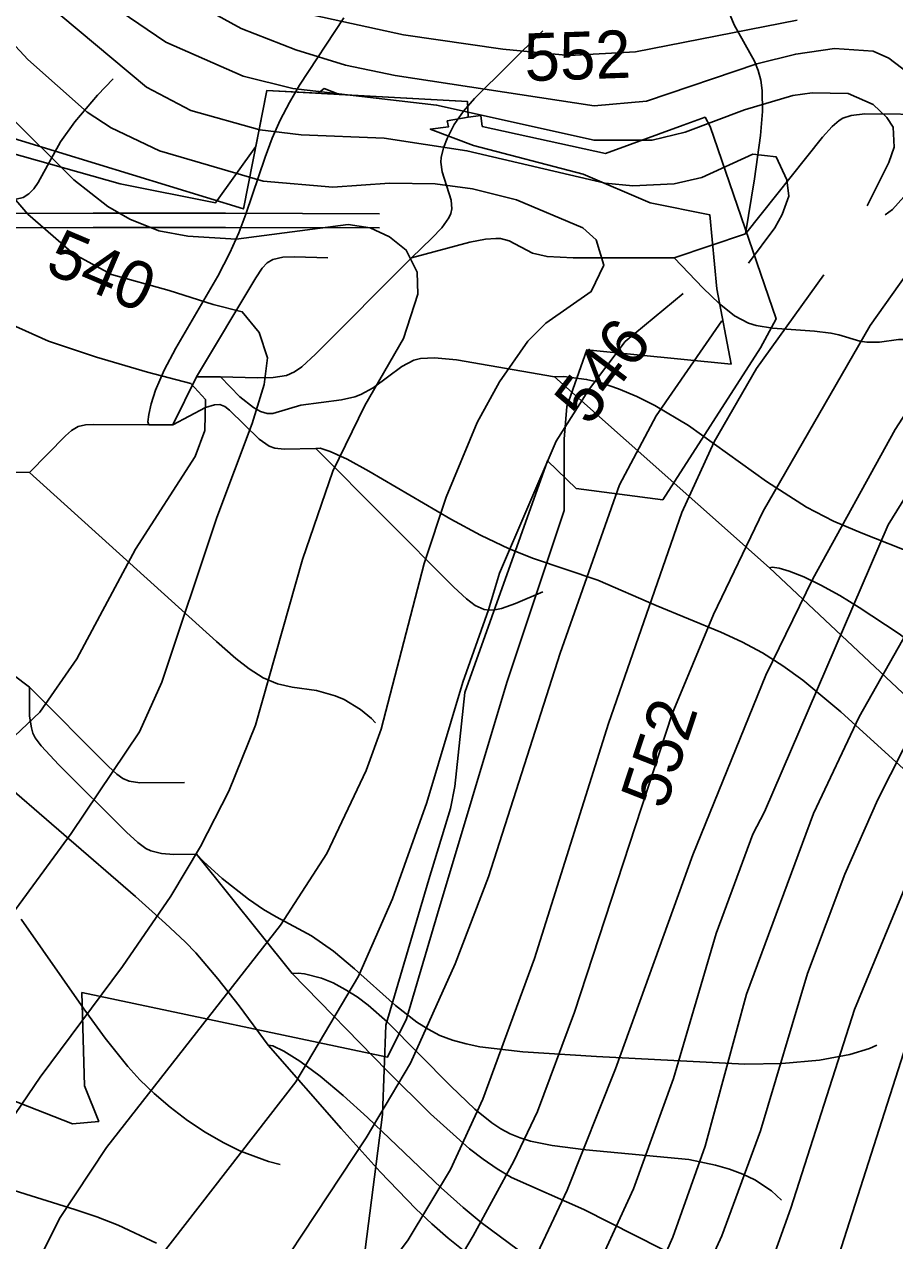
# Model space of a CAD drawing. Extents: x -709584 to -702006, y -1161789 to -1157496.
# Drawn here: x -709188.1 to -709005.8, y -1160488 to -1160233.1 of the extents above; entities that cross this region are included whole.
import ezdxf

# ---------------------------------------------------------------- set-up
doc = ezdxf.new("R2010")
doc.units = 0
for name, color, linetype in [('103_hranice KÚ', 7, 'Continuous'), ('120_vrstevnice hlavní', 7, 'Continuous'), ('121_vrstevnice hlavní_popis', 7, 'Continuous'), ('122_vrstevnice základní', 7, 'Continuous'), ('408_BPEJ_linie', 7, 'Continuous'), ('411_akumulovaný odtok', 7, 'Continuous'), ('735_OP sítí TI', 7, 'Continuous')]:
    doc.layers.add(name, color=color, linetype=linetype)

msp = doc.modelspace()

# ---------------------------------------------------------------- linework, layer by layer
at = {"layer": '103_hranice KÚ'}
msp.add_lwpolyline([(-709204.24, -1160252.78), (-709142.18, -1160271.79), (-709137.26, -1160246.96), (-709095.28, -1160249.24), (-709095.09, -1160252.55), (-709092.47, -1160252.23), (-709092.16, -1160254.48), (-709066.37, -1160260.15), (-709050.04, -1160254.23), (-709045.49, -1160252.59), (-709044.45, -1160254.51), (-709030.58, -1160294.82), (-709033.89, -1160300.9), (-709054.36, -1160332.76), (-709072.48, -1160330.36), (-709078.51, -1160324.58), (-709095.82, -1160373.13), (-709097.87, -1160392.79), (-709098.79, -1160397.42), (-709103.36, -1160412.33), (-709112.32, -1160442.8), (-709113.02, -1160461.54), (-709124.59, -1160551.31)], dxfattribs=at)
at = {"layer": '120_vrstevnice hlavní'}
for points in [[(-709215.56, -1160061.13), (-709214.7, -1160079.93), (-709208.62, -1160125.06), (-709206.02, -1160136.34), (-709200.23, -1160156.59), (-709191.84, -1160176.84), (-709178.68, -1160200.42), (-709173.47, -1160208.09), (-709162.33, -1160220.38), (-709154.09, -1160227.61), (-709142.66, -1160233.98), (-709131.23, -1160238.46), (-709120.82, -1160241.65), (-709110.41, -1160243.82), (-709068.75, -1160250.18), (-709057.76, -1160249.17), (-709034.61, -1160241.36), (-709026.51, -1160239.33), (-709018.41, -1160238.17), (-709010.31, -1160238.75)], [(-709010.31, -1160238.75), (-709006.98, -1160240.2), (-709000.48, -1160245.12), (-708998.31, -1160248.3), (-708996.72, -1160252.06), (-708996.57, -1160255.82), (-708997.3, -1160259.58), (-709000.91, -1160265.95), (-709006.26, -1160271.88), (-709007.77, -1160273.01)], [(-709200.03, -1160258.15), (-709187.37, -1160272.88), (-709177.8, -1160281.17), (-709169.79, -1160285.55), (-709157.7, -1160288.89), (-709148.5, -1160291.82), (-709142.42, -1160293.34), (-709138.88, -1160297.65), (-709137.11, -1160302.97), (-709137.87, -1160308.54), (-709140.38, -1160316.78), (-709147.76, -1160336.46), (-709159.3, -1160370.96), (-709163.93, -1160381.37), (-709178.25, -1160402.64), (-709202.98, -1160436.34)], [(-708933.8, -1160259), (-708939.15, -1160275.49), (-708946.81, -1160291.98), (-708959.83, -1160313.97), (-708978.49, -1160342.03), (-708998.74, -1160374.72), (-709009.3, -1160395.55), (-709016.24, -1160411.17), (-709024.05, -1160432), (-709033.89, -1160464.98), (-709041.99, -1160486.96), (-709054.57, -1160514.45)], [(-709020.62, -1160285.61), (-709034.73, -1160305.19), (-709043.58, -1160320.62), (-709050.38, -1160335.38), (-709065.71, -1160379.64), (-709081.19, -1160428.82), (-709092.04, -1160458.32), (-709098.83, -1160473.08), (-709107.66, -1160487.83), (-709123.42, -1160509.09)]]:
    msp.add_lwpolyline(points, dxfattribs=at)
at = {"layer": '122_vrstevnice základní'}
for points in [[(-709225.4, -1160075.02), (-709222.36, -1160107.13), (-709219.61, -1160125.35), (-709216, -1160141.55), (-709213.54, -1160149.65), (-709200.81, -1160180.03), (-709189.82, -1160202.3), (-709182.44, -1160215.61), (-709179.11, -1160219.8), (-709167.98, -1160230.36), (-709158.43, -1160236.87), (-709142.23, -1160243.96), (-709131.81, -1160246.56), (-709101.73, -1160250.03), (-709068.75, -1160257.41), (-709056.6, -1160257.41), (-709049.66, -1160255.68)], [(-709036.36, -1160283.17), (-709030.89, -1160275.74), (-709029.36, -1160272.94), (-709027.96, -1160269.13), (-709028.39, -1160265.66), (-709030.56, -1160260.88), (-709035.48, -1160260.3), (-709046.18, -1160265.22), (-709051.97, -1160266.53), (-709060.65, -1160266.96), (-709066.44, -1160266.38), (-709095.36, -1160259.58), (-709112.72, -1160256.98), (-709130.08, -1160256.26), (-709138.76, -1160255.24), (-709153.22, -1160251.19), (-709162.48, -1160246.27), (-709180.41, -1160231.23), (-709194.44, -1160215.03)], [(-709028.54, -1160216.04), (-709005.4, -1160216.48), (-708972.42, -1160218.21), (-708961.47, -1160220.23), (-708956.18, -1160222.43), (-708951.39, -1160226.34), (-708949.12, -1160229.28), (-708946.6, -1160234.66), (-708944.58, -1160240.78), (-708944.21, -1160244.25), (-708944.79, -1160253.8), (-708946.09, -1160260.16), (-708949.85, -1160272.89), (-708954.05, -1160282.44), (-708963.59, -1160298.35), (-708979.36, -1160321.06), (-708996.86, -1160349.26), (-709013.21, -1160378.19), (-709022.75, -1160398.44), (-709036.78, -1160436.34), (-709045.46, -1160468.16), (-709052.26, -1160487.25), (-709062.09, -1160509.53)], [(-709202.83, -1160223.71), (-709187.36, -1160240.49), (-709174.92, -1160251.48), (-709169.85, -1160254.81), (-709159.73, -1160259.58), (-709138.03, -1160265.95), (-709123.43, -1160267.25), (-709111.56, -1160266.38), (-709102.02, -1160266.53), (-709094.21, -1160267.54), (-709084.95, -1160269.85), (-709071.06, -1160275.78), (-709068.32, -1160278.24), (-709066.72, -1160283.59), (-709069.33, -1160289.09), (-709078.87, -1160295.74), (-709082.64, -1160299.5), (-709088.57, -1160308.04), (-709093.19, -1160316.57), (-709099.7, -1160332.19), (-709104.33, -1160346.08), (-709113.3, -1160380.79), (-709116.48, -1160389.47), (-709124.73, -1160406.83), (-709134.42, -1160421.87), (-709170.87, -1160468.45), (-709180.7, -1160483.35), (-709190.68, -1160503.45)], [(-709026.22, -1160232.24), (-709060.07, -1160238.9), (-709073.96, -1160239.62), (-709087.84, -1160238.32), (-709108.67, -1160235.28), (-709127.19, -1160231.23)], [(-709070.05, -1160497.96), (-709060.5, -1160477.13), (-709052.12, -1160453.98), (-709043.15, -1160423.61), (-709035.48, -1160402.78), (-709033.02, -1160398.15), (-709007.13, -1160337.98), (-708993.53, -1160315.99), (-708980.52, -1160298.93), (-708971.4, -1160285.91), (-708964.75, -1160274.34), (-708961.13, -1160265.08), (-708957.81, -1160251.19), (-708957.08, -1160242.23), (-708957.81, -1160237.6), (-708961.57, -1160230.94)], [(-709094.06, -1160486.96), (-709085.53, -1160471.34), (-709080.61, -1160460.93), (-709072.8, -1160440.1), (-709052.4, -1160377.61), (-709043.73, -1160356.78), (-709033.31, -1160335.09), (-709010.89, -1160296.18), (-708996.72, -1160276.22), (-708987.17, -1160260.45), (-708985, -1160254.38), (-708984.13, -1160246.28), (-708985, -1160242.22), (-708987.03, -1160238.61), (-708989.63, -1160236), (-708994.98, -1160232.82)], [(-709034.18, -1160499.69), (-709027.53, -1160481.18), (-709014.22, -1160439.52), (-709003.66, -1160414.06), (-708993.82, -1160395.55), (-708979.94, -1160371.25), (-708953.03, -1160330.02), (-708935.39, -1160305), (-708924.1, -1160287.64), (-708916.58, -1160273.76), (-708912.53, -1160264.5), (-708907.33, -1160255.24), (-708897.34, -1160234.7)], [(-709205.15, -1160238.46), (-709177.67, -1160265.66), (-709170.58, -1160271.3), (-709165.95, -1160273.9), (-709159.88, -1160276.36), (-709153.8, -1160277.52), (-709143.68, -1160278.1), (-709120.24, -1160275.06), (-709115.61, -1160275.78), (-709111.56, -1160277.66), (-709108.09, -1160280.41), (-709105.78, -1160285.04), (-709105.63, -1160289.67), (-709108.67, -1160298.93), (-709116.77, -1160312.96), (-709123.42, -1160326.7), (-709129.79, -1160345.21), (-709139.62, -1160379.93), (-709145.27, -1160393.81), (-709151.2, -1160405.38), (-709157.42, -1160415.8), (-709167.54, -1160430.55), (-709184.75, -1160453.69), (-709197.92, -1160473.08)], [(-709049.66, -1160255.68), (-709037.22, -1160251.05), (-709027.09, -1160248.01), (-709023.04, -1160247.43), (-709015.52, -1160247.58), (-709010.31, -1160249.89), (-709007.42, -1160252.64), (-709006.12, -1160254.66), (-709005.87, -1160258.83), (-709006.99, -1160262.04), (-709011.53, -1160271.13)], [(-708967.64, -1160250.61), (-708969.67, -1160260.16), (-708975.16, -1160272.89), (-708981.09, -1160282.44), (-708995.27, -1160301.96), (-709005.68, -1160318.02), (-709022.9, -1160349.26), (-709032.73, -1160369.51), (-709048.06, -1160407.12), (-709064.27, -1160451.96), (-709074.39, -1160477.42), (-709083.36, -1160496.51)], [(-708886.35, -1160260.59), (-708909.64, -1160291.98), (-708919.33, -1160308.04), (-708925.98, -1160317.58), (-708949.71, -1160346.37), (-708958.67, -1160358.23), (-708969.09, -1160375.73), (-708987.03, -1160409.87), (-708994.98, -1160426.65), (-709002.79, -1160445.16), (-709018.56, -1160494.48)], [(-709050.1, -1160289.54), (-709062.2, -1160299.58), (-709069.91, -1160309.77), (-709076.7, -1160320.48), (-709088.57, -1160348.1), (-709090.88, -1160355.77), (-709096.23, -1160370.96), (-709103.75, -1160396.13), (-709110.98, -1160416.38), (-709118.07, -1160432.58), (-709131.23, -1160454.71), (-709160.16, -1160492.03)], [(-709042, -1160295.22), (-709055.73, -1160315.12), (-709063.4, -1160329.59), (-709075.84, -1160364.88), (-709090.88, -1160411.75), (-709097.82, -1160429.97), (-709107.22, -1160450.8), (-709116.48, -1160466.42), (-709145.7, -1160510.69)], [(-709198.03, -1160389.68), (-709184.82, -1160377.2), (-709177.05, -1160366.09), (-709164.79, -1160343.11), (-709152.29, -1160323.65), (-709150.26, -1160318.23), (-709150.14, -1160311.73), (-709153.22, -1160308.34), (-709162.25, -1160306), (-709172.99, -1160302.82), (-709183.04, -1160299.47), (-709191.23, -1160295.77)], [(-709115.61, -1160523.41), (-709094.06, -1160486.96)]]:
    msp.add_lwpolyline(points, dxfattribs=at)
at = {"layer": '408_BPEJ_linie'}
msp.add_lwpolyline([(-709220, -1160447), (-709178, -1160463.5), (-709172.5, -1160463), (-709175.5, -1160455.5), (-709176, -1160436), (-709112, -1160449.5), (-709108, -1160441.5), (-709101.5, -1160419.5), (-709087, -1160371), (-709075, -1160335), (-709075, -1160320), (-709074.46, -1160313.17), (-709070.26, -1160301.32), (-709040.04, -1160304.3), (-709043, -1160288.5), (-709044.5, -1160273), (-709057, -1160270.5), (-709071, -1160264.5), (-709094, -1160258.5), (-709103.04, -1160255.05), (-709099.23, -1160254.6), (-709099.49, -1160253.34), (-709095.09, -1160252.55), (-709095.28, -1160249.24), (-709122.07, -1160247.79), (-709125.27, -1160246.56), (-709126.53, -1160247.54), (-709137.26, -1160246.96), (-709139.59, -1160258.73), (-709148, -1160270.5), (-709168, -1160266.5), (-709200, -1160257.5)], dxfattribs=at)
at = {"layer": '411_akumulovaný odtok'}
for p, q in [((-709036.99, -1160277), (-709051.99, -1160282)), ((-709151.99, -1160307), (-709156.99, -1160317)), ((-709146.99, -1160307), (-709151.99, -1160307)), ((-709031.99, -1160347), (-709076.99, -1160307)), ((-709156.99, -1160317), (-709161.99, -1160317)), ((-709186.99, -1160372), (-709226.99, -1160342)), ((-709131.99, -1160432), (-709151.99, -1160407))]:
    msp.add_line(p, q, dxfattribs=at)
for points in [[(-709121.15, -1160231.72), (-709130.42, -1160245.83), (-709132.55, -1160249.45), (-709134.49, -1160253.16), (-709136.17, -1160256.99), (-709137.66, -1160260.92), (-709141.68, -1160272.86), (-709143.15, -1160276.78), (-709145, -1160280.99), (-709147.56, -1160285.88), (-709156.33, -1160300.95), (-709158.75, -1160305.6), (-709160.57, -1160309.77), (-709161.5, -1160312.6), (-709162.02, -1160314.86), (-709162.17, -1160316.37), (-709161.99, -1160317)], [(-709040.25, -1160231.2), (-709039.37, -1160233.19), (-709035.13, -1160240.8), (-709034.33, -1160242.77), (-709033.81, -1160244.83), (-709033.52, -1160246.96), (-709033.45, -1160251.39), (-709033.86, -1160256.37), (-709035.13, -1160265.5), (-709036.99, -1160277)], [(-709079.49, -1160234.5), (-709093.77, -1160248.66), (-709096.11, -1160251.3), (-709098.02, -1160254.08), (-709099.52, -1160257), (-709100.3, -1160258.99), (-709100.78, -1160260.99), (-709100.85, -1160261.99), (-709100.58, -1160264), (-709098.69, -1160269.92), (-709098.53, -1160271.78), (-709098.74, -1160272.72), (-709099.13, -1160273.63), (-709100.64, -1160275.72), (-709102.7, -1160277.94), (-709106.99, -1160282)], [(-709169.49, -1160244.5), (-709172.78, -1160247.92), (-709177.5, -1160253.53), (-709180.48, -1160257.7), (-709185.16, -1160266.24), (-709186.09, -1160267.54), (-709187.13, -1160268.61), (-709188.31, -1160269.36), (-709189.78, -1160269.74), (-709191.42, -1160269.79), (-709193.18, -1160269.59), (-709196.92, -1160268.71), (-709210.91, -1160264.21), (-709214.99, -1160263.12), (-709219.15, -1160262.41), (-709221.25, -1160262.23), (-709225.46, -1160262.19), (-709229.59, -1160262.6), (-709233.41, -1160263.65), (-709245.47, -1160269.41), (-709250.14, -1160271.07), (-709254.15, -1160271.9), (-709255.63, -1160272.06), (-709256.99, -1160272)], [(-708996.99, -1160252), (-709012.05, -1160251.87), (-709014.89, -1160252.2), (-709016.62, -1160252.77), (-709017.42, -1160253.25), (-709018.89, -1160254.49), (-709020.91, -1160256.73), (-709036.99, -1160277)], [(-709051.99, -1160282), (-709073.13, -1160282.06), (-709078.58, -1160281.78), (-709081.62, -1160281.08), (-709086.5, -1160278.47), (-709088.32, -1160278), (-709089.34, -1160277.95), (-709091.46, -1160278.13), (-709094.73, -1160278.78), (-709106.99, -1160282)], [(-709124.49, -1160282), (-709131.45, -1160281.83), (-709133.91, -1160281.92), (-709136, -1160282.37), (-709137.2, -1160283.1), (-709138.24, -1160284.21), (-709139.61, -1160286.21), (-709151.99, -1160307)], [(-709106.99, -1160282), (-709127.09, -1160302.24), (-709129.93, -1160304.85), (-709131.45, -1160305.93), (-709133.13, -1160306.66), (-709135.95, -1160307.1), (-709139.25, -1160307.18), (-709146.99, -1160307)], [(-708981.99, -1160322), (-708991.73, -1160309.34), (-708995.22, -1160305.05), (-708998.67, -1160301.49), (-709001.13, -1160299.8), (-709002.44, -1160299.31), (-709003.67, -1160299.14), (-709004.96, -1160299.17), (-709008.94, -1160299.67), (-709011.6, -1160299.72), (-709013.05, -1160299.46), (-709017.49, -1160298.14), (-709019.12, -1160297.79), (-709022.54, -1160297.38), (-709031.39, -1160296.78), (-709034.8, -1160296.23), (-709036.42, -1160295.73), (-709039.34, -1160294.17), (-709042.53, -1160291.6), (-709045.89, -1160288.39), (-709051.99, -1160282)], [(-709076.99, -1160307), (-709097.58, -1160303.37), (-709102.19, -1160302.96), (-709105.11, -1160303.16), (-709106.5, -1160303.5), (-709109.03, -1160304.78), (-709115, -1160309.24), (-709117.56, -1160310.69), (-709118.87, -1160311.16), (-709121.63, -1160311.78), (-709130.15, -1160312.89), (-709135.99, -1160314.68), (-709137.18, -1160314.67), (-709138.6, -1160314.24), (-709140.08, -1160313.42), (-709142.95, -1160311.15), (-709146.99, -1160307)], [(-709001.14, -1160344.29), (-709012.81, -1160339.67), (-709018.57, -1160337.21), (-709024.26, -1160334.26), (-709032.6, -1160328.9), (-709048.99, -1160317.14), (-709056, -1160312.96), (-709059.8, -1160311.07), (-709063.6, -1160309.46), (-709067.27, -1160308.24), (-709070.32, -1160307.51), (-709075.07, -1160306.91), (-709076.99, -1160307)], [(-709126.99, -1160322), (-709133.67, -1160322.09), (-709135.61, -1160321.88), (-709136.79, -1160321.52), (-709138.88, -1160320.06), (-709145.09, -1160313.93), (-709146.08, -1160313.2), (-709147.11, -1160312.77), (-709148.27, -1160312.8), (-709150.09, -1160313.41), (-709156.99, -1160317)], [(-709161.99, -1160317), (-709173.55, -1160316.94), (-709175.24, -1160317.03), (-709176.82, -1160317.4), (-709178.18, -1160318.23), (-709179.42, -1160319.33), (-709186.99, -1160327)], [(-709001.63, -1160391.23), (-709017.08, -1160377.17), (-709025.04, -1160370.56), (-709029.18, -1160367.53), (-709033.47, -1160364.8), (-709037.77, -1160362.52), (-709042.21, -1160360.48), (-709055.72, -1160354.89), (-709067.95, -1160349.57), (-709081.43, -1160345.02), (-709086.51, -1160343.01), (-709092.54, -1160340.13), (-709098.71, -1160336.78), (-709115.9, -1160326.72), (-709120.45, -1160324.24), (-709124, -1160322.6), (-709126.12, -1160321.93), (-709126.99, -1160322)], [(-709079.49, -1160352), (-709085.17, -1160354.48), (-709088.13, -1160355.48), (-709089.5, -1160355.78), (-709090.71, -1160355.89), (-709091.73, -1160355.75), (-709093.66, -1160354.87), (-709095.48, -1160353.48), (-709098.14, -1160351.01), (-709126.99, -1160322)], [(-709186.99, -1160327), (-709198.47, -1160326.95), (-709201.04, -1160327.23), (-709202.65, -1160327.69), (-709204.18, -1160328.37), (-709207.15, -1160330.03), (-709226.99, -1160342)], [(-709114.49, -1160379.5), (-709115.32, -1160378.58), (-709117.66, -1160376.65), (-709121.1, -1160374.58), (-709122.98, -1160373.8), (-709126.88, -1160372.72), (-709131.97, -1160371.96), (-709135.05, -1160371.31), (-709138.06, -1160370.06), (-709140.97, -1160368.18), (-709143.76, -1160365.97), (-709147.85, -1160362.41), (-709186.99, -1160327)], [(-709136.99, -1160447), (-709143.1, -1160438.77), (-709147.56, -1160433.08), (-709152.17, -1160427.68), (-709154.36, -1160425.38), (-709158.47, -1160421.49), (-709164.82, -1160415.84), (-709209.87, -1160376.89), (-709220.55, -1160367.4), (-709225.42, -1160362.41), (-709229.98, -1160356.98), (-709233.6, -1160352.09), (-709236.99, -1160347)], [(-708899.39, -1160439.34), (-708905.49, -1160434.05), (-708934.05, -1160407.81), (-708942.7, -1160400.12), (-708948.61, -1160395.23), (-708954.74, -1160390.77), (-708957.95, -1160388.8), (-708960.89, -1160387.24), (-708976.15, -1160380.31), (-708982.62, -1160376.61), (-708988.86, -1160372.44), (-709005.02, -1160360.69), (-709013.18, -1160355.29), (-709017.29, -1160352.8), (-709021.22, -1160350.62), (-709024.8, -1160348.88), (-709027.87, -1160347.67), (-709029.99, -1160347.07), (-709031.41, -1160346.87), (-709031.99, -1160347)], [(-708939.49, -1160427), (-708940.55, -1160427.05), (-708943.09, -1160426.39), (-708945.28, -1160425.46), (-708947.72, -1160424.14), (-708952.87, -1160420.7), (-708957.66, -1160416.88), (-709031.99, -1160347)], [(-709154.49, -1160392), (-709163.89, -1160392.07), (-709166.08, -1160391.71), (-709167.43, -1160391.13), (-709168.68, -1160390.24), (-709170.44, -1160388.64), (-709186.99, -1160372)], [(-709151.99, -1160407), (-709156.75, -1160407.06), (-709159.31, -1160406.84), (-709161.6, -1160406.29), (-709162.59, -1160405.8), (-709164.29, -1160404.56), (-709166.7, -1160402.37), (-709180.81, -1160388.29), (-709184.54, -1160384.31), (-709185.78, -1160382.61), (-709186.27, -1160381.62), (-709186.6, -1160380.53), (-709186.97, -1160378.05), (-709186.99, -1160372)], [(-709009.49, -1160447), (-709011.02, -1160447.68), (-709015.13, -1160448.93), (-709021.52, -1160450.17), (-709029.43, -1160450.88), (-709037.13, -1160451.02), (-709068.26, -1160449.41), (-709083.64, -1160448.41), (-709092.64, -1160447.33), (-709095.54, -1160446.75), (-709098.36, -1160445.98), (-709101.07, -1160444.96), (-709103.52, -1160443.69), (-709105.86, -1160442.18), (-709110.34, -1160438.7), (-709118.95, -1160431.01), (-709123.31, -1160427.32), (-709127.9, -1160424.13), (-709135.32, -1160420.13), (-709137.99, -1160418.55), (-709141.12, -1160416.44), (-709146.65, -1160412.07), (-709150.54, -1160408.53), (-709151.99, -1160407)], [(-709160.4, -1160488.52), (-709168.41, -1160484.71), (-709172.88, -1160482.99), (-709177.46, -1160481.47), (-709191.33, -1160477.12), (-709195.84, -1160475.45), (-709200.21, -1160473.48), (-709204.76, -1160470.91), (-709209.12, -1160467.97), (-709213.35, -1160464.78), (-709229.83, -1160451.17), (-709234.02, -1160447.94), (-709238.33, -1160444.96), (-709242.61, -1160442.4), (-709259.13, -1160433.19), (-709270.68, -1160427.13), (-709275.89, -1160424.76), (-709280.42, -1160423.07), (-709283.8, -1160422.17), (-709286.08, -1160421.84), (-709286.99, -1160422)], [(-709134.49, -1160472), (-709136.91, -1160471.41), (-709142.78, -1160469.2), (-709146.44, -1160467.43), (-709150.17, -1160465.27), (-709153.91, -1160462.76), (-709157.53, -1160460), (-709160.91, -1160457.12), (-709163.91, -1160454.24), (-709166.41, -1160451.49), (-709171.11, -1160445.54), (-709175.6, -1160439.38), (-709188.75, -1160420.63)], [(-709029.49, -1160479.5), (-709031.58, -1160477.5), (-709035.05, -1160475.22), (-709037.57, -1160474.02), (-709040.36, -1160472.99), (-709043.27, -1160472.13), (-709048.88, -1160470.99), (-709070.43, -1160468.91), (-709077.49, -1160468.02), (-709082.04, -1160467.1), (-709084.23, -1160466.45), (-709086.32, -1160465.6), (-709088.27, -1160464.53), (-709090.14, -1160463.28), (-709093.68, -1160460.4), (-709098.77, -1160455.58), (-709112.05, -1160442.14), (-709116.04, -1160438.64), (-709118.39, -1160436.9), (-709120.87, -1160435.31), (-709123.37, -1160433.96), (-709125.8, -1160432.95), (-709129.4, -1160432.07), (-709130.73, -1160431.93), (-709131.99, -1160432)], [(-708974.49, -1160529.5), (-708978.01, -1160525.9), (-708983.52, -1160521.08), (-708986.93, -1160518.48), (-708990.65, -1160515.99), (-708994.69, -1160513.71), (-708998.76, -1160511.78), (-709002.65, -1160510.2), (-709012.78, -1160506.61), (-709015.99, -1160505.27), (-709024.98, -1160500.85), (-709028.02, -1160499.54), (-709031.35, -1160498.38), (-709041.61, -1160495.31), (-709048.21, -1160492.69), (-709054.72, -1160489.61), (-709070.85, -1160481.47), (-709086, -1160474.74), (-709089.05, -1160472.95), (-709091.98, -1160470.92), (-709094.82, -1160468.71), (-709103.02, -1160461.37), (-709112.06, -1160452.42), (-709131.99, -1160432)], [(-709084.55, -1160489.94), (-709092.39, -1160484.18), (-709096.17, -1160481.03), (-709100.75, -1160476.87), (-709116.2, -1160462.2), (-709121.32, -1160457.56), (-709126.12, -1160453.52), (-709130.38, -1160450.33), (-709133.69, -1160448.26), (-709135.99, -1160447.14), (-709136.99, -1160447)], [(-709095.8, -1160490.22), (-709099.33, -1160487.43), (-709102.73, -1160484.45), (-709106.04, -1160481.32), (-709113.53, -1160473.53), (-709121.73, -1160464.47), (-709136.99, -1160447)]]:
    msp.add_lwpolyline(points, dxfattribs=at)
at = {"layer": '735_OP sítí TI'}
for points in [[(-709258.77, -1160281.02), (-709210.94, -1160272.76), (-709173.68, -1160272.7), (-709145.93, -1160272.67)], [(-709145.92, -1160272.67), (-709113.65, -1160272.78)], [(-709258.26, -1160283.97), (-709210.68, -1160275.76), (-709173.67, -1160275.7), (-709145.93, -1160275.67)], [(-709145.94, -1160275.67), (-709113.66, -1160275.78)]]:
    msp.add_lwpolyline(points, dxfattribs=at)

# ---------------------------------------------------------------- texts
at = {"layer": '121_vrstevnice hlavní_popis'}
for s, rotation, p in [('552', 1.9528, (-709083.19, -1160245.03)), ('540', 337.0069, (-709184.04, -1160284.93)), ('546', 53.0217, (-709069.74, -1160317.56)), ('552', 71.7742, (-709053.86, -1160397.91))]:
    msp.add_text(s, height=10, rotation=rotation, dxfattribs=at).set_placement(p)

doc.saveas('drawing.dxf')
